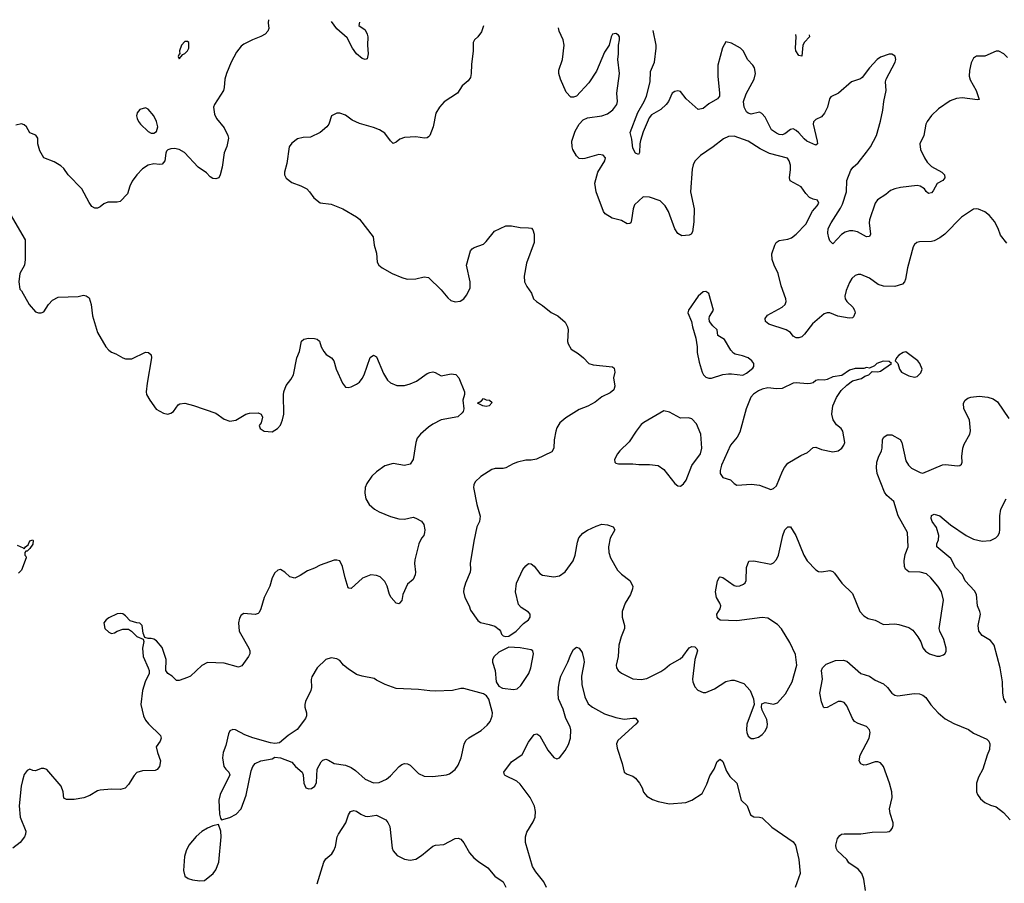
# Model space of a CAD drawing. Header units: inches. Extents: x 1839270 to 1929235, y 762242 to 910350.
# Tile 360 of 362: x 1911578 to 1918568, y 902020 to 908152. Entities that reach past the tile are written whole.
import ezdxf

# ---------------------------------------------------------------- set-up
doc = ezdxf.new("R2010")
doc.units = ezdxf.units.IN
doc.header["$MEASUREMENT"] = 0
doc.layers.add('B9910', color=7, linetype='Continuous')

msp = doc.modelspace()

# ---------------------------------------------------------------- linework, layer by layer
at = {"layer": 'B9910', "color": 5}
for points, elevation in [([(1913344.9, 908151.9), (1913341.3, 908130), (1913345.5, 908090), (1913340.5, 908070), (1913321.3, 908050), (1913290, 908032.4), (1913230.3, 908009.7), (1913170, 907978), (1913150, 907962.7), (1913117.7, 907922.3), (1913078.4, 907850), (1913046.4, 907770), (1913034.4, 907730), (1913030.4, 907670), (1913024.4, 907650), (1912960.3, 907550), (1912954, 907530), (1912960.3, 907480.3), (1912974.9, 907450), (1913030, 907384), (1913055.5, 907330), (1913059.1, 907310), (1913048, 907252), (1913030, 907206), (1913015.3, 907104.7), (1913002, 907050), (1912990.7, 907029.3), (1912970, 907022), (1912950, 907024), (1912930, 907035.3), (1912903.6, 907063.6), (1912845.6, 907105.6), (1912748.7, 907210), (1912710, 907229.2), (1912676.5, 907236.5), (1912650, 907235.3), (1912630, 907228.7), (1912620.7, 907219.3), (1912614.8, 907205.2), (1912607.3, 907150), (1912590, 907125.2), (1912570, 907122.7), (1912530, 907129.2), (1912490, 907119.3), (1912450, 907092.7), (1912408.8, 907051.2), (1912375.1, 907004.9), (1912359.3, 906970), (1912343.4, 906916.6), (1912290, 906861.2), (1912270, 906856), (1912203.4, 906856.6), (1912175.2, 906844.8), (1912150, 906824), (1912130, 906814), (1912110, 906814), (1912090, 906825.2), (1912070, 906854), (1912019.6, 906950), (1911922, 907050), (1911890, 907096), (1911870, 907113.2), (1911822, 907142), (1911749.3, 907170), (1911720.1, 907220.1), (1911707, 907270), (1911707, 907310), (1911692.7, 907332.7), (1911650, 907349), (1911625.2, 907390), (1911610, 907405.2), (1911590, 907412), (1911550, 907403.7)], 720), ([(1913990.4, 908133.8), (1913984.7, 908110), (1914030, 908078.8), (1914043.8, 908050), (1914048.2, 908030), (1914046.7, 907970), (1914052.4, 907910), (1914045.4, 907874.6), (1914030.7, 907869.3), (1914010, 907877), (1913970, 907909.6), (1913940.5, 907950), (1913903.3, 908023.3), (1913830, 908087.3), (1913791.2, 908139.4)], 720), ([(1914871.2, 908109.2), (1914871.1, 908108.9), (1914855.3, 908064.7), (1914831.3, 908030), (1914806, 908010), (1914796, 907990), (1914797.3, 907930), (1914785.2, 907834.8), (1914784, 907770), (1914777.5, 907742.5), (1914761.4, 907718.6), (1914718.5, 907681.5), (1914686.8, 907630), (1914592.1, 907567.9), (1914558.8, 907530), (1914533, 907487), (1914513, 907390), (1914490.3, 907329.7), (1914480.4, 907319.6), (1914470, 907312.3), (1914450.5, 907309.5), (1914390, 907321.3), (1914310, 907314.5), (1914276.7, 907303.3), (1914250, 907281.2), (1914230, 907273.2), (1914210, 907292.7), (1914170, 907346.6), (1914133.2, 907370), (1914090, 907387.3), (1913990, 907414.5), (1913938.9, 907438.9), (1913890, 907473.2), (1913850, 907488), (1913830, 907488), (1913791.6, 907468.4), (1913771.3, 907410), (1913758, 907390), (1913711.3, 907350), (1913641.4, 907318.6), (1913590, 907316), (1913550, 907306), (1913510, 907274), (1913490.6, 907249.4), (1913474, 907130), (1913457.3, 907070), (1913458.8, 907050), (1913470, 907026), (1913510, 906996), (1913572.8, 906972.8), (1913616, 906950), (1913636, 906930), (1913666.8, 906886.8), (1913710.5, 906850.5), (1913790, 906842.4), (1913871, 906810), (1913970, 906752.7), (1913990, 906736.3), (1914086.7, 906610), (1914094.9, 906550), (1914110, 906494), (1914114.8, 906430), (1914128.3, 906408.3), (1914151, 906390), (1914221, 906350), (1914290, 906321.6), (1914329.4, 906310.6), (1914390, 906313), (1914450, 906325.5), (1914480.5, 906320.5), (1914570, 906234.8), (1914616.1, 906176.1), (1914638.8, 906158.8), (1914670, 906147.7), (1914706, 906154), (1914730, 906171), (1914750, 906196), (1914774.9, 906245.1), (1914777, 906290), (1914749.4, 906410), (1914779.3, 906510), (1914790, 906526), (1914804.5, 906535.5), (1914870, 906559.1), (1914890, 906577.3), (1914949.6, 906650.4), (1915030, 906687.3), (1915070, 906687.3), (1915130, 906676.3), (1915190, 906674.8), (1915210.7, 906670.7), (1915221, 906661), (1915231, 906630), (1915231, 906570), (1915175.8, 906424.2), (1915158.7, 906330), (1915162.4, 906290), (1915177, 906257), (1915211, 906210), (1915226, 906170), (1915246, 906150), (1915290, 906122), (1915350, 906073.4), (1915398, 906050), (1915450, 906004.7), (1915466.8, 905970), (1915470.8, 905950), (1915466.2, 905866.2), (1915470.8, 905850), (1915493.7, 905813.7), (1915542.5, 905782.5), (1915581, 905750), (1915618, 905710), (1915650, 905700.7), (1915786, 905686), (1915797.3, 905677.3), (1915802.8, 905650), (1915794.4, 905610), (1915803.7, 905550), (1915795.5, 905524.5), (1915770, 905501.6), (1915710, 905474), (1915663.1, 905436.9), (1915612.1, 905407.9), (1915550, 905384.5), (1915454.9, 905325.1), (1915413, 905290), (1915390, 905253.2), (1915383.1, 905230), (1915372.1, 905167.9), (1915370.4, 905109.6), (1915356.7, 905083.3), (1915247.5, 905032.5), (1915210, 905024.2), (1915170, 905024), (1915111, 905010), (1915081.1, 904998.9), (1915030, 904969.6), (1915010, 904964.5), (1914954.4, 904965.6), (1914930, 904959), (1914850.4, 904909.6), (1914810.7, 904870), (1914802, 904850), (1914800.5, 904830), (1914822.4, 904710), (1914847.7, 904627.7), (1914843, 904590), (1914823.8, 904550), (1914802.6, 904450), (1914775.3, 904290), (1914778.7, 904250), (1914775.8, 904230), (1914742, 904150), (1914730.6, 904110), (1914728, 904090), (1914737.1, 904050), (1914768, 903990), (1914778.8, 903958.8), (1914830, 903886), (1914850, 903870.8), (1914910, 903858.8), (1914950, 903844.7), (1914982, 903822), (1914992, 903810), (1914998, 903790), (1915010, 903778), (1915030, 903771.3), (1915050, 903776), (1915102, 903810), (1915154.2, 903865.8), (1915190, 903891), (1915200.9, 903910), (1915200.9, 903930), (1915190, 903945.2), (1915137.6, 903977.6), (1915120.1, 904000.1), (1915098.7, 904090), (1915104.2, 904150), (1915150, 904247.3), (1915170, 904274.9), (1915190, 904290.4), (1915210, 904288.2), (1915230, 904272.7), (1915270, 904219.3), (1915290, 904208.5), (1915370, 904196), (1915410, 904203.1), (1915450, 904232.2), (1915506.6, 904310), (1915521.5, 904350), (1915536.8, 904443.2), (1915548.1, 904471.9), (1915574.6, 904505.5), (1915610, 904528), (1915670, 904556.1), (1915710, 904569.1), (1915750, 904566.3), (1915790.8, 904550), (1915802, 904530), (1915770.2, 904469.7), (1915756.9, 904410), (1915760.2, 904370), (1915771.1, 904331.1), (1915822.4, 904242.4), (1915850, 904215.5), (1915910.5, 904170), (1915930.4, 904130), (1915928.5, 904110), (1915914, 904070), (1915877, 904010), (1915854.4, 903950), (1915854, 903910), (1915871.8, 903850), (1915871.8, 903830), (1915846.7, 903770), (1915830.4, 903710), (1915827.2, 903630), (1915813.4, 903570), (1915815.8, 903550), (1915826, 903530), (1915851.4, 903511.4), (1915930, 903471.7), (1915990, 903466.3), (1916030, 903473.4), (1916130, 903523.8), (1916157.8, 903542.2), (1916190, 903572.2), (1916266.5, 903613.5), (1916286, 903630), (1916330, 903691.3), (1916350, 903701), (1916370, 903698), (1916385.4, 903685.4), (1916390.7, 903670), (1916370.5, 903609.5), (1916355.3, 903470), (1916357, 903450), (1916370, 903414.8), (1916391.7, 903391.7), (1916430, 903374.4), (1916450, 903375.8), (1916510, 903401.7), (1916590, 903452.4), (1916630, 903463), (1916650, 903463), (1916718.5, 903438.6), (1916763.8, 903390), (1916787.7, 903330), (1916791.3, 903290), (1916740.5, 903150), (1916737.1, 903110), (1916739.3, 903090), (1916750, 903064), (1916770, 903048), (1916790, 903048), (1916822, 903058), (1916850, 903076.3), (1916870, 903100.7), (1916884.2, 903130), (1916887.8, 903150), (1916882, 903182), (1916849.2, 903250), (1916844, 903270), (1916846.3, 903293.7), (1916870, 903302.8), (1916930, 903291), (1916958.6, 903301.4), (1917014.1, 903365.9), (1917061.1, 903450), (1917095.6, 903570), (1917085.5, 903645.5), (1917045.7, 903730), (1916987.3, 903827.3), (1916957.6, 903857.6), (1916890, 903901.7), (1916850, 903907.4), (1916670, 903884.2), (1916550, 903889.6), (1916538.7, 903898.7), (1916529.6, 903910), (1916527.8, 903930), (1916551.1, 903968.9), (1916554.7, 903990), (1916549.4, 904010), (1916523.6, 904050), (1916518.7, 904090), (1916531.9, 904168.1), (1916546.8, 904193.2), (1916550, 904196), (1916570, 904190.7), (1916650, 904133.4), (1916670, 904128.9), (1916690, 904131.7), (1916716.8, 904143.2), (1916727.4, 904152.6), (1916736, 904170), (1916738, 904262), (1916753.6, 904306.4), (1916789.3, 904310.7), (1916910, 904287.2), (1916930, 904294.9), (1916950, 904319.3), (1916964.4, 904350), (1916996, 904490), (1917009.8, 904530.2), (1917030, 904550.5), (1917050, 904550.6), (1917088.8, 904490), (1917145.7, 904350), (1917169.2, 904309.2), (1917230, 904244.9), (1917250, 904234), (1917270, 904230.7), (1917330, 904242), (1917350, 904234), (1917362.3, 904222.3), (1917414.9, 904150), (1917490, 904077.1), (1917543, 903950), (1917570, 903918.8), (1917601.4, 903901.4), (1917650, 903888), (1917710, 903857.4), (1917790, 903862), (1917818, 903858), (1917890, 903836.3), (1917917.6, 903817.6), (1917954.8, 903770), (1917974.9, 903734.9), (1917990, 903691.3), (1918008.5, 903668.5), (1918038, 903650), (1918090, 903632.7), (1918110, 903632.7), (1918136.6, 903643.4), (1918146, 903650), (1918154.3, 903665.7), (1918155.1, 903690), (1918138.4, 903750), (1918109.5, 903810), (1918105.1, 903830), (1918135.4, 904030), (1918122.6, 904090), (1918096.9, 904130), (1918045.7, 904190), (1918016.3, 904216.3), (1917970, 904229.8), (1917890, 904231.1), (1917865.7, 904250), (1917858.7, 904270), (1917856.4, 904310), (1917864.9, 904355.1), (1917886, 904410), (1917880.9, 904510), (1917814.8, 904630), (1917783.1, 904730), (1917733.4, 904773.4), (1917716.8, 904796.8), (1917666.3, 904930), (1917660.7, 904970), (1917662.9, 905010), (1917674, 905046), (1917695.3, 905090), (1917700.9, 905110), (1917704.4, 905170), (1917712.4, 905187.6), (1917736.6, 905203.4), (1917770, 905205.3), (1917828.2, 905170), (1917840.9, 905150), (1917870, 905018.8), (1917887, 904990), (1917910, 904968.8), (1917970, 904937), (1917990, 904932.4), (1918130, 904992.4), (1918150, 904994.4), (1918236, 904984), (1918253.2, 904986.8), (1918264, 904996), (1918269.3, 905010.7), (1918267.3, 905050), (1918274.7, 905110), (1918283.1, 905136.9), (1918322.4, 905210), (1918328.2, 905231.8), (1918320.4, 905310), (1918281, 905390), (1918278.9, 905430), (1918290, 905450.4), (1918310, 905464.9), (1918330, 905472.2), (1918390, 905478.9), (1918450, 905472.6), (1918490, 905460.3), (1918518.9, 905438.9), (1918600.4, 905320.4)], 740), ([(1918586, 906566), (1918541, 906621), (1918525.1, 906670), (1918498.2, 906718.2), (1918461.7, 906761.7), (1918430, 906786.6), (1918385.8, 906805.8), (1918370, 906809.6), (1918350, 906806), (1918264.4, 906750), (1918146, 906630), (1918110, 906602), (1918070, 906582.4), (1918050, 906577.8), (1917965, 906575), (1917947.7, 906570), (1917930, 906556.2), (1917921.4, 906538.6), (1917880.2, 906390), (1917867.4, 906310), (1917860.3, 906290), (1917844.9, 906275.1), (1917790, 906258.6), (1917710, 906260.2), (1917672.5, 906272.5), (1917610, 906316.4), (1917550, 906343), (1917530, 906343.6), (1917510, 906335.6), (1917486.1, 906313.9), (1917470, 906286.6), (1917444.2, 906230), (1917435.5, 906190), (1917439.1, 906170), (1917450, 906150.4), (1917492.2, 906110), (1917504.9, 906090), (1917508.5, 906070), (1917498.3, 906041.7), (1917490, 906034.5), (1917466.6, 906033.4), (1917386.6, 906046.6), (1917330, 906070.7), (1917310, 906071.6), (1917290, 906062.8), (1917207, 905993), (1917150, 905918.4), (1917130, 905900.9), (1917110, 905892.3), (1917090, 905892.7), (1917070, 905905.2), (1917049.5, 905930), (1917019.3, 905950), (1916896, 905990), (1916872, 906010), (1916869.6, 906030), (1916886.3, 906053.7), (1916991.8, 906110), (1917011.6, 906130), (1917019.6, 906150), (1917017.6, 906170), (1916983.1, 906263.1), (1916961.5, 906350), (1916933.1, 906410), (1916920.8, 906450), (1916918.4, 906490), (1916937.7, 906550), (1916949.4, 906570.6), (1916970, 906585.2), (1917030, 906592.6), (1917056.2, 906603.8), (1917090.4, 906629.6), (1917159.5, 906700.5), (1917207, 906793), (1917239.7, 906830), (1917251.5, 906850), (1917242, 906870), (1917210, 906877.4), (1917184.5, 906890), (1917158.2, 906918.2), (1917126, 906966), (1917048.7, 907008.7), (1917043.1, 907030), (1917050.8, 907089.2), (1917050, 907118), (1917041.6, 907150), (1917028.2, 907168.2), (1916901.9, 907201.9), (1916834.8, 907234.8), (1916750.5, 907290.5), (1916650, 907325.7), (1916610, 907323.5), (1916573.3, 907306.7), (1916501.6, 907250), (1916411.5, 907188.5), (1916371.7, 907148.3), (1916359.2, 907120.8), (1916353.1, 907090), (1916340.2, 906930), (1916365.5, 906810), (1916362.8, 906717.2), (1916354.2, 906645.8), (1916346, 906630), (1916330, 906622), (1916278, 906618), (1916250, 906632.7), (1916230, 906666.6), (1916184.1, 906790), (1916161.4, 906830), (1916124.9, 906864.9), (1916050, 906891.8), (1916005.2, 906894.7), (1915943.1, 906836.9), (1915932.4, 906810), (1915922.4, 906730), (1915916.3, 906710), (1915910, 906703.7), (1915890, 906702.4), (1915850, 906726.3), (1915782.8, 906742.8), (1915733.8, 906773.8), (1915722, 906790), (1915670, 906929.4), (1915661.8, 906990), (1915681.5, 907070), (1915732.3, 907150), (1915736.9, 907170), (1915721.2, 907190), (1915690, 907194.3), (1915590, 907165.6), (1915570, 907162.9), (1915550, 907167.3), (1915530, 907186), (1915505.6, 907230), (1915499.6, 907250), (1915498.7, 907290), (1915520.1, 907359.9), (1915549.7, 907410.3), (1915578.6, 907441.4), (1915610, 907455.8), (1915710, 907470.3), (1915750, 907482.6), (1915787.9, 907512.1), (1915816.9, 907550), (1915821.6, 907570), (1915818, 907630), (1915836.4, 907770), (1915823.6, 907870), (1915829.4, 907910), (1915828, 907970), (1915837.2, 908010), (1915836, 908030), (1915830, 908042), (1915810, 908054), (1915786.8, 908050), (1915776, 908030), (1915762.8, 907970), (1915730, 907921.2), (1915673.7, 907786.3), (1915617.4, 907702.6), (1915530, 907609.2), (1915510, 907602), (1915490, 907602), (1915457, 907637), (1915416, 907730), (1915406, 907770), (1915406.5, 907793.5), (1915432.4, 907870), (1915442.4, 907970), (1915435.3, 908010), (1915408, 908070), (1915401.8, 908094.4)], 740), ([(1918590, 907883.9), (1918564.2, 907910), (1918530, 907927.4), (1918510, 907928.2), (1918430, 907893.3), (1918370, 907892.6), (1918350, 907879.7), (1918333.4, 907846.6), (1918321, 907790), (1918318.9, 907750), (1918325.5, 907725.5), (1918368.2, 907650), (1918390, 907586), (1918378, 907582), (1918270, 907596.2), (1918227.8, 907592.2), (1918183.7, 907576.3), (1918101.3, 907518.7), (1918050, 907471.3), (1918019.7, 907430), (1918010.9, 907409.1), (1917996, 907330), (1917968.4, 907270), (1917974, 907230), (1918001.8, 907170), (1918020.6, 907140.6), (1918050.3, 907110), (1918123.8, 907070), (1918142.4, 907050), (1918144.9, 907030), (1918132.4, 907010), (1918091.5, 906988.5), (1918064.1, 906935.9), (1918050, 906923), (1918030, 906917), (1918012.5, 906932.5), (1918001.6, 906950), (1917970, 906969.7), (1917950, 906974.8), (1917830, 906960.4), (1917790, 906952), (1917760.6, 906939.4), (1917726.7, 906910), (1917666.8, 906873.2), (1917650.2, 906850), (1917610.9, 906730), (1917608.7, 906708.7), (1917618, 906630), (1917610, 906612.7), (1917590, 906611.3), (1917525.5, 906645.5), (1917493.5, 906653.5), (1917470, 906653.8), (1917437.4, 906642.6), (1917412.7, 906627.3), (1917350, 906561.2), (1917330, 906582), (1917323.3, 906603.3), (1917315.2, 906635.2), (1917316.9, 906670), (1917337.7, 906710), (1917406.1, 906813.9), (1917418.4, 906841.6), (1917448.6, 906930), (1917449.9, 907010.1), (1917477.5, 907082.5), (1917494.7, 907105.3), (1917530, 907135.8), (1917590, 907210.3), (1917617.3, 907250), (1917660.2, 907330), (1917690, 907430.5), (1917706.5, 907510), (1917712.4, 907570), (1917728.6, 907650), (1917725.7, 907710), (1917729.1, 907730), (1917792.3, 907850), (1917797.4, 907870), (1917792.6, 907892.6), (1917770, 907907.2), (1917750, 907907.6), (1917690, 907886.4), (1917666.3, 907870), (1917610.2, 907810), (1917559.4, 907740.6), (1917547.6, 907732.4), (1917484, 907710), (1917390, 907629.8), (1917337, 907603), (1917327.1, 907590), (1917312.6, 907530), (1917292.2, 907487.8), (1917270, 907462.3), (1917230, 907444.2), (1917212.8, 907427.2), (1917210.2, 907409.8), (1917239, 907290), (1917240.7, 907270), (1917230, 907262), (1917165.8, 907290), (1917146.2, 907306.2), (1917110, 907349.1), (1917090, 907366.1), (1917070, 907375.9), (1917050, 907372.5), (1917010, 907341.4), (1916990, 907334.9), (1916970, 907336.8), (1916950, 907345.2), (1916916.2, 907370), (1916870, 907459.7), (1916846.9, 907486.9), (1916830, 907495.9), (1916770, 907481.8), (1916750, 907488.1), (1916738.4, 907498.4), (1916720.2, 907530), (1916715.4, 907570), (1916735.6, 907624.4), (1916791.2, 907730), (1916800.7, 907770), (1916794, 907810), (1916782.7, 907830), (1916746.7, 907866.7), (1916714, 907930), (1916694.5, 907950), (1916630, 907985.2), (1916590, 907995.3), (1916567, 907953), (1916535.2, 907830), (1916533.1, 907750), (1916546.3, 907630), (1916545.3, 907610), (1916532.4, 907590), (1916470, 907553.5), (1916430, 907520.7), (1916395.1, 907515.1), (1916310, 907589.6), (1916270, 907641.3), (1916250, 907647.4), (1916230, 907642.5), (1916210.3, 907630), (1916183.5, 907570), (1916167.3, 907550), (1916130, 907515), (1916063.7, 907476.3), (1916045.9, 907454.1), (1916004.5, 907355.5), (1915985.4, 907294.6), (1915980.1, 907270), (1915978, 907210), (1915970, 907194), (1915950, 907203.7), (1915930, 907239.3), (1915923.7, 907303.7), (1915912.1, 907350), (1915966.2, 907493.8), (1916011.2, 907570), (1916028.6, 907610), (1916053.9, 907710), (1916056, 907784), (1916085.6, 907850), (1916095.4, 907950), (1916096.3, 907970), (1916076.1, 908075.5)], 720), ([(1917182.3, 908044.6), (1917184.6, 908030), (1917148.6, 907991.4), (1917138.6, 907970), (1917130, 907893.2), (1917110, 907898.3), (1917089, 907930), (1917086.2, 907950), (1917090.9, 908030), (1917089.1, 908047.2)], 680), ([(1911510, 906770.8), (1911616.3, 906590), (1911617.3, 906450), (1911610.6, 906410), (1911579.1, 906350), (1911570.6, 906290), (1911578.8, 906238.8), (1911590, 906226), (1911644, 906130), (1911690, 906078.8), (1911710, 906070.8), (1911729.1, 906070.9), (1911750, 906078), (1911781.2, 906130), (1911810, 906161), (1911850, 906180.7), (1911992.5, 906187.5), (1912030, 906196), (1912050, 906191), (1912070, 906176), (1912085.5, 906130), (1912093.4, 906050), (1912130, 905931.3), (1912188.3, 905828.3), (1912210, 905806), (1912230, 905790.8), (1912259.9, 905779.9), (1912310, 905750.7), (1912330, 905744.9), (1912374.9, 905745.1), (1912470, 905790.5), (1912491.3, 905790), (1912510, 905771.3), (1912514, 905750), (1912482, 905570), (1912474.9, 905510), (1912477.1, 905490), (1912500.5, 905450), (1912547.2, 905387.2), (1912597.5, 905357.5), (1912630, 905350.7), (1912650, 905357.3), (1912669.6, 905370.4), (1912702.3, 905417.7), (1912714.9, 905425.1), (1912750, 905428.9), (1912812.3, 905412.3), (1912970, 905359.3), (1913030, 905316.3), (1913070, 905302), (1913111.7, 905308.3), (1913184, 905350), (1913210, 905359.1), (1913270, 905361), (1913292, 905350), (1913302, 905330), (1913291.3, 905290), (1913278, 905270), (1913284.7, 905250), (1913314, 905230), (1913370, 905224.7), (1913408, 905250), (1913430, 905272), (1913444, 905310), (1913452.3, 905350), (1913449.5, 905489.5), (1913454, 905510), (1913470, 905554.8), (1913503.1, 905596.9), (1913521.3, 905630), (1913545.7, 905750), (1913563.1, 905796.9), (1913577.7, 905870), (1913596.1, 905883.9), (1913628.4, 905891.6), (1913670, 905889.3), (1913690, 905882.4), (1913707.2, 905870), (1913717.1, 905830), (1913736.1, 905796.1), (1913754.6, 905774.6), (1913791, 905750), (1913806.8, 905730), (1913825.5, 905670), (1913870.4, 905570.4), (1913890, 905542.8), (1913910, 905540.7), (1913930, 905545.5), (1913970, 905563), (1913990, 905579.1), (1914010, 905604), (1914022.4, 905630), (1914066.7, 905753.3), (1914090, 905770.8), (1914110, 905758.8), (1914160.4, 905640.4), (1914190, 905593), (1914210, 905574.4), (1914254.3, 905554.3), (1914310, 905554.7), (1914350, 905565.3), (1914394.6, 905585.4), (1914470, 905639.5), (1914490, 905648), (1914510, 905650.7), (1914527.3, 905647.3), (1914570, 905622.8), (1914641.5, 905638.5), (1914673.4, 905633.4), (1914696, 905610), (1914736, 905510), (1914736, 905490), (1914723.7, 905450), (1914730.8, 905390), (1914727, 905370), (1914720, 905360), (1914687.5, 905332.5), (1914570.7, 905310), (1914510, 905280.4), (1914480.3, 905259.7), (1914422.4, 905210), (1914399.3, 905180.7), (1914390.3, 905149.7), (1914372.2, 905030), (1914350, 904996), (1914310, 904986), (1914230, 904999.6), (1914170, 904985.1), (1914110, 904940.7), (1914077.1, 904910), (1914041.8, 904858.2), (1914031.5, 904830), (1914027.4, 904790), (1914036, 904750), (1914058.7, 904710), (1914097, 904677), (1914130, 904658.5), (1914210, 904625.3), (1914270, 904607.2), (1914310, 904606.7), (1914370, 904619.1), (1914390, 904613.4), (1914430.3, 904590.3), (1914446.6, 904566.6), (1914454.4, 904530), (1914452.7, 904510), (1914446, 904490), (1914430.3, 904469.7), (1914410.4, 904430), (1914383.9, 904316.1), (1914381.3, 904290), (1914388.2, 904230), (1914385.5, 904210), (1914370, 904177.2), (1914330, 904144), (1914297.6, 904070), (1914290, 904029), (1914274.8, 904010), (1914270, 904005.2), (1914250, 904009.2), (1914215.1, 904050), (1914203.6, 904070), (1914186.6, 904130), (1914170, 904162), (1914136, 904196), (1914110, 904206), (1914070, 904209.5), (1914012.3, 904187.7), (1913930, 904113.2), (1913914.6, 904114.6), (1913910, 904118), (1913888, 904190), (1913869.7, 904269.7), (1913850, 904308.7), (1913830, 904315.3), (1913810, 904314), (1913710, 904279.5), (1913670, 904257), (1913622, 904238), (1913570, 904205.1), (1913530, 904186.6), (1913495.5, 904195.5), (1913459, 904230), (1913430, 904249), (1913410, 904244), (1913390, 904224), (1913370.7, 904190), (1913352.7, 904130), (1913312.7, 904050), (1913290, 903968.7), (1913276.7, 903943.3), (1913270, 903936), (1913250, 903929.6), (1913170, 903935.1), (1913150, 903924), (1913137.5, 903902.5), (1913130.4, 903869.6), (1913136.4, 903810), (1913203.8, 903690), (1913210.4, 903670), (1913210.5, 903650), (1913203, 903630), (1913155.6, 903564.4), (1913130, 903554.5), (1913030, 903582.4), (1912910, 903587.6), (1912870, 903567.3), (1912790, 903492), (1912770, 903480.9), (1912710, 903461.2), (1912690, 903459), (1912659, 903490), (1912629.6, 903509.6), (1912616, 903530), (1912618.4, 903610), (1912590, 903693.2), (1912550, 903741.2), (1912530, 903753.2), (1912510, 903759), (1912490, 903758), (1912466, 903766), (1912455.3, 903795.3), (1912448, 903850), (1912430, 903868), (1912408.7, 903868.7), (1912362.7, 903882.7), (1912330, 903919), (1912310, 903932.7), (1912290, 903936), (1912270, 903932.7), (1912210, 903905.2), (1912191, 903890), (1912176, 903870), (1912181, 903830), (1912210, 903802.8), (1912230, 903794.8), (1912250, 903798.8), (1912270, 903811), (1912310, 903824.7), (1912350, 903824.7), (1912371.1, 903811.1), (1912410, 903772), (1912454, 903754), (1912458, 903738), (1912450.7, 903689.3), (1912454, 903630), (1912490.7, 903550), (1912497.3, 903530), (1912497.3, 903510), (1912468.3, 903451.7), (1912450.6, 903390), (1912438, 903290), (1912457.1, 903210), (1912470, 903178.8), (1912491.9, 903151.9), (1912578, 903070), (1912581.6, 903050), (1912574.9, 903030), (1912547.7, 902990), (1912554.9, 902950), (1912578, 902890), (1912570.5, 902849.5), (1912552.8, 902827.2), (1912538.5, 902821.5), (1912450, 902819.5), (1912410, 902806), (1912390, 902785.2), (1912350, 902721.2), (1912325.5, 902694.5), (1912292.7, 902687.3), (1912230.4, 902689.6), (1912150, 902682), (1912130, 902676), (1912076.1, 902643.9), (1912034.2, 902625.8), (1911964.5, 902615.5), (1911910, 902615.1), (1911890, 902624), (1911886.6, 902670), (1911871.8, 902710), (1911770, 902827.2), (1911750, 902834.5), (1911730, 902834.3), (1911690, 902817.7), (1911670, 902820.5), (1911650, 902829.7), (1911630, 902821.7), (1911610, 902792), (1911597.7, 902750), (1911589.2, 902709.2), (1911574.4, 902570), (1911582, 902490), (1911620.7, 902390), (1911619.1, 902370), (1911610.7, 902350), (1911580.5, 902310), (1911530, 902269.5)], 720), ([(1918581.3, 903301.3), (1918563.5, 903330), (1918556.4, 903370), (1918554.5, 903450), (1918538.4, 903550), (1918495.3, 903710), (1918470, 903743.5), (1918410, 903779.1), (1918387.1, 903810), (1918382.2, 903850), (1918398.9, 903930), (1918395.1, 903950), (1918377.8, 903990), (1918369.7, 904070), (1918356.5, 904096.5), (1918290, 904166.6), (1918271.1, 904211.1), (1918222, 904262), (1918187.3, 904327.3), (1918089.5, 904410), (1918088, 904430), (1918101.3, 904458.7), (1918104.1, 904490), (1918087.5, 904547.5), (1918056.9, 904590), (1918049.7, 904610.3), (1918050, 904631.3), (1918070, 904642), (1918110, 904628.5), (1918185.2, 904565.2), (1918296.5, 904490), (1918350, 904462.9), (1918410, 904449.2), (1918470, 904454.9), (1918506.7, 904473.3), (1918523.6, 904490), (1918533, 904510), (1918537.4, 904530), (1918535.4, 904630), (1918542.3, 904677.7), (1918581.6, 904750)], 720), ([(1911559.8, 904419.8), (1911602, 904402), (1911610, 904394), (1911618, 904410), (1911637.2, 904422.8), (1911650, 904450.8), (1911670, 904458), (1911674, 904454), (1911670, 904428), (1911650, 904398), (1911630, 904378), (1911622, 904378), (1911614, 904370), (1911614, 904350), (1911622, 904342), (1911624.7, 904330), (1911590, 904244), (1911570, 904222)], 680), ([(1915316.9, 901990), (1915298.9, 902030), (1915240.9, 902100.9), (1915218.7, 902138.7), (1915169.6, 902310), (1915169.6, 902350), (1915177.4, 902382.6), (1915224, 902456), (1915236.3, 902490), (1915239.7, 902530), (1915232.9, 902567.1), (1915201.1, 902630), (1915130, 902724.2), (1915106, 902746), (1915024.5, 902784.5), (1915018.4, 902790), (1915015.1, 902810), (1915070, 902882.3), (1915145, 902935), (1915190, 903021.6), (1915230, 903076.3), (1915250, 903082), (1915270, 903067.7), (1915326.6, 902966.6), (1915370, 902913), (1915390, 902904.4), (1915410, 902910.5), (1915450, 902963.1), (1915473.2, 903006.8), (1915488.1, 903050), (1915491.6, 903110), (1915486.4, 903130), (1915454.5, 903190), (1915435.6, 903255.6), (1915403.1, 903330), (1915400.3, 903370), (1915404.1, 903410), (1915410, 903456), (1915419.8, 903490), (1915469.8, 903590), (1915490, 903644), (1915510, 903681), (1915530, 903696), (1915550.5, 903690.5), (1915570, 903658), (1915583.1, 903610), (1915584.2, 903590), (1915567.3, 903490), (1915568.2, 903431.8), (1915590, 903344.9), (1915613.7, 903293.7), (1915645.3, 903270), (1915730, 903223), (1915810, 903197.8), (1915870, 903186.2), (1915930, 903193.8), (1915950, 903191.7), (1915967.7, 903170), (1915952.4, 903150), (1915825.2, 903034.8), (1915815.3, 903010), (1915820.5, 902980.5), (1915855.8, 902870), (1915868.8, 902808.8), (1915890, 902794.8), (1915930, 902782), (1915950, 902767.3), (1915979.1, 902730), (1915997.3, 902697.3), (1916007.2, 902667.2), (1916030, 902638), (1916070, 902615.3), (1916110, 902601.3), (1916190, 902584.9), (1916307.2, 902592.8), (1916348.7, 902610), (1916422, 902658), (1916456.5, 902723.5), (1916476.8, 902783.2), (1916507.3, 902830), (1916530, 902884.7), (1916550, 902901), (1916570, 902884.7), (1916595.6, 902815.6), (1916618.4, 902778.4), (1916670, 902731), (1916700.7, 902610), (1916742.8, 902570), (1916767.1, 902507.1), (1916790, 902491), (1916830, 902490.8), (1916850, 902484.9), (1916918.4, 902418.4), (1917070, 902314), (1917084.9, 902290), (1917108.4, 902190), (1917119.1, 902090), (1917083, 901990)], 720), ([(1917583.5, 901970), (1917570.8, 902050), (1917555.4, 902090), (1917530, 902121.6), (1917465.3, 902165.3), (1917449.5, 902190), (1917383.7, 902250), (1917374.5, 902270), (1917372, 902290), (1917382.7, 902337.3), (1917399.6, 902360.4), (1917411.6, 902368.4), (1917430, 902372.2), (1917550, 902370.3), (1917630, 902383.7), (1917735.2, 902384.8), (1917751, 902389), (1917762, 902398), (1917771.6, 902410), (1917778, 902430), (1917778.9, 902450), (1917756.8, 902516.8), (1917752, 902550), (1917770.7, 902630), (1917768.9, 902670), (1917752.9, 902730), (1917710, 902849.4), (1917690, 902875.6), (1917670, 902883.5), (1917650, 902883.1), (1917590, 902862.4), (1917570, 902859.8), (1917548.4, 902868.4), (1917536.8, 902890), (1917543.8, 902930), (1917608.5, 903050), (1917616.1, 903090), (1917612.1, 903110), (1917590, 903134), (1917530, 903155.3), (1917504.4, 903170), (1917490.6, 903190.6), (1917450, 903279.7), (1917430, 903303.1), (1917410, 903312), (1917388.1, 903311.9), (1917310, 903269.3), (1917290, 903265.2), (1917284, 903270), (1917270, 903308), (1917258.5, 903370), (1917276.8, 903470), (1917271.3, 903530), (1917276.2, 903550), (1917303.7, 903576.3), (1917370, 903602.6), (1917423.7, 903603.7), (1917450, 903597.6), (1917550, 903510.4), (1917610, 903490.3), (1917650, 903463.6), (1917710, 903436), (1917738.7, 903410), (1917770.2, 903370.2), (1917790, 903355.8), (1917812.2, 903352.2), (1917928.9, 903368.9), (1917965.7, 903365.7), (1917990, 903355.8), (1918010, 903339.1), (1918047.5, 903287.5), (1918099.3, 903230), (1918148.6, 903188.6), (1918210, 903153.8), (1918313.1, 903113.1), (1918350, 903087.3), (1918443.5, 903043.5), (1918458, 903030), (1918466, 903010), (1918464, 902970), (1918446.8, 902930), (1918415.5, 902830), (1918385.5, 902774.5), (1918370.4, 902730), (1918370.3, 902670.3), (1918376.5, 902650), (1918400, 902620), (1918430, 902594.4), (1918470, 902574.9), (1918510, 902562), (1918563.4, 902523.4), (1918610.6, 902470)], 720), ([(1913690, 902016), (1913736.3, 902170), (1913750, 902193.4), (1913792.7, 902230), (1913807.5, 902252.5), (1913818.7, 902281.3), (1913831.6, 902350), (1913840.7, 902370), (1913893.3, 902450), (1913913.1, 902506.9), (1913926.6, 902530), (1913950, 902537.1), (1913970, 902532.4), (1913999.1, 902510), (1914030, 902497.8), (1914050, 902494.6), (1914110, 902503.7), (1914176.4, 902470), (1914192.1, 902452.1), (1914204.5, 902424.5), (1914223.1, 902270), (1914230.3, 902250), (1914258, 902218), (1914310, 902191.5), (1914350, 902183.6), (1914390, 902192), (1914430, 902216.5), (1914510, 902283.1), (1914530, 902290.3), (1914590, 902294.6), (1914670, 902338.4), (1914690, 902340.4), (1914710, 902333), (1914730, 902307.3), (1914770, 902237.3), (1914801.4, 902201.4), (1914834.2, 902174.2), (1914901, 902130), (1914950.6, 902070.6), (1915010.8, 902030), (1915030, 901992)], 720)]:
    msp.add_lwpolyline(points, dxfattribs=dict(at, elevation=elevation))
for points, elevation in [([(1912770, 907998), (1912750, 907998), (1912726, 907970), (1912712, 907930), (1912714, 907906), (1912710, 907906), (1912702, 907890), (1912710, 907874), (1912735.3, 907904.7), (1912750, 907912), (1912768, 907930), (1912778, 907950), (1912778, 907990)], 720), ([(1912470, 907526), (1912430, 907513.2), (1912410.8, 907490), (1912407.3, 907470), (1912410.8, 907450), (1912420.7, 907430), (1912434.8, 907410), (1912490, 907358.8), (1912510, 907346.8), (1912530, 907346), (1912550, 907358), (1912558, 907390), (1912549.4, 907430), (1912529.4, 907470), (1912490, 907516)], 720), ([(1916450, 906221.2), (1916430, 906219.3), (1916394, 906190), (1916325.5, 906090), (1916320.5, 906070), (1916347.7, 906010), (1916354, 905970), (1916378.8, 905890), (1916387.7, 905830), (1916388.4, 905790), (1916401.4, 905721.4), (1916422.4, 905650), (1916432.7, 905630), (1916450, 905612.7), (1916470, 905606.4), (1916490, 905607), (1916570, 905631.6), (1916610, 905637), (1916630, 905638.4), (1916711.5, 905628.5), (1916738.6, 905641.4), (1916781.6, 905678.4), (1916789.4, 905690), (1916789.4, 905710), (1916775.1, 905730), (1916749.3, 905750), (1916710, 905766), (1916657.4, 905777.4), (1916644.8, 905784.7), (1916626, 905806), (1916580.7, 905880.7), (1916535.3, 905910), (1916528.7, 905950), (1916498.4, 905978.4), (1916475.1, 906010), (1916472, 906030), (1916475.9, 906044.1), (1916502.7, 906090), (1916470, 906208.7)], 760), ([(1917870, 905794), (1917850, 905789), (1917818, 905770), (1917802, 905750), (1917794, 905730), (1917811.6, 905711.6), (1917824.7, 905670), (1917838, 905650), (1917890, 905624), (1917930, 905614.8), (1917950, 905618.8), (1917975.9, 905644.1), (1917984, 905670), (1917969, 905710), (1917953.2, 905730)], 760), ([(1917708, 905728), (1917662, 905710), (1917645.4, 905694.6), (1917610, 905678), (1917590, 905682), (1917570, 905675.3), (1917510, 905675.3), (1917470, 905664), (1917414.9, 905625.1), (1917350, 905617), (1917310, 905597), (1917290, 905592), (1917250, 905595.1), (1917230, 905589.2), (1917210, 905574.5), (1917192, 905568), (1917170, 905565.6), (1917090, 905574), (1917070, 905571.3), (1916990, 905534), (1916950, 905531.2), (1916890, 905538), (1916850, 905528.4), (1916822.4, 905517.6), (1916786.5, 905493.5), (1916769.2, 905470.8), (1916734.9, 905390), (1916690, 905222.7), (1916671.9, 905188.1), (1916624.9, 905130), (1916560.4, 904990), (1916550.6, 904950.6), (1916550.6, 904930), (1916570, 904900.7), (1916624, 904884), (1916650, 904858), (1916670, 904846.8), (1916773.7, 904853.7), (1916830, 904846.8), (1916910, 904817.3), (1916930, 904824), (1916950, 904842.8), (1916993.6, 904946.4), (1917007.1, 904972.9), (1917030, 905002), (1917122.5, 905057.5), (1917170, 905078.4), (1917210, 905115.5), (1917230, 905116.3), (1917270, 905099.3), (1917350, 905084), (1917389.2, 905090.8), (1917414, 905110), (1917429.4, 905130.6), (1917436, 905150), (1917422.7, 905230), (1917409.5, 905249.5), (1917376.3, 905276.3), (1917352.3, 905310), (1917342.9, 905350), (1917349.5, 905410), (1917376, 905470), (1917410, 905518.8), (1917450, 905557.3), (1917490, 905586.8), (1917554.9, 905605.1), (1917578.6, 905621.4), (1917606, 905630), (1917630, 905654), (1917670, 905651.3), (1917690, 905656), (1917766, 905710), (1917750, 905726)], 760), ([(1914890, 905405.2), (1914866, 905410), (1914828, 905430), (1914855.3, 905444.7), (1914870, 905462), (1914890, 905452), (1914914, 905450), (1914932.7, 905432.7), (1914910, 905409.3)], 720), ([(1916150, 905374.5), (1916007.9, 905292.1), (1915990, 905277), (1915953.7, 905230), (1915905.7, 905154.3), (1915837.3, 905090), (1915822.8, 905070), (1915801, 905030), (1915802, 905010), (1915810, 905002), (1915830, 904998), (1915930, 904999.3), (1915972.5, 904992.5), (1916050, 904994.4), (1916110, 904985.5), (1916150, 904957.3), (1916230, 904858), (1916250, 904842), (1916270, 904841), (1916290, 904856), (1916310, 904882.8), (1916350, 904986), (1916411.6, 905070), (1916420.9, 905110), (1916414, 905210), (1916383.1, 905283.1), (1916350, 905319), (1916325.6, 905325.6), (1916270, 905322), (1916190, 905364.5)], 760), ([(1915050, 903697.6), (1914978.5, 903661.5), (1914946, 903630), (1914934.8, 903610), (1914934.8, 903590), (1914953.4, 903530), (1914960.7, 903450), (1914979.9, 903419.9), (1915004.6, 903404.6), (1915083.5, 903396.5), (1915110, 903402), (1915136.1, 903423.9), (1915191.6, 903510), (1915207.3, 903550), (1915226.6, 903650), (1915221.2, 903670), (1915210, 903678), (1915130, 903692.8)], 740), ([(1913790, 903621.2), (1913750.6, 903609.4), (1913690, 903549.3), (1913652.8, 903487.2), (1913646.9, 903466.9), (1913648.5, 903410), (1913643.7, 903390), (1913607, 903310), (1913603.1, 903290), (1913602.4, 903270), (1913613, 903230), (1913613.4, 903210), (1913607.3, 903190), (1913548.3, 903111.7), (1913482.8, 903070), (1913421.4, 903018.6), (1913390, 903013.6), (1913357.7, 903017.7), (1913232.7, 903052.7), (1913175.1, 903075.1), (1913110, 903109.2), (1913090, 903113.2), (1913070, 903102), (1913059.1, 903080.9), (1913040.9, 902999.1), (1913021.6, 902950), (1913017.1, 902910), (1913028, 902850), (1913040.7, 902830), (1913062.8, 902810), (1913070.4, 902790), (1913000.4, 902650), (1912990.4, 902610), (1912996.3, 902510), (1913002.8, 902482.8), (1913011.3, 902471.3), (1913070, 902486.7), (1913113.6, 902510), (1913150.9, 902550), (1913185.4, 902645.4), (1913220.8, 902819.2), (1913232.3, 902850), (1913250, 902870.6), (1913290, 902890.6), (1913370, 902902.8), (1913390, 902914.8), (1913430, 902911.3), (1913510, 902881), (1913536, 902850), (1913582.8, 902810), (1913590.6, 902790), (1913594, 902730), (1913610, 902698), (1913630, 902690.7), (1913650, 902693.4), (1913674, 902710), (1913683.9, 902736.1), (1913689.6, 902830), (1913717.6, 902882.4), (1913730, 902894.8), (1913750, 902900.7), (1913770, 902894), (1913810.3, 902870.3), (1913890, 902858.3), (1913930, 902843.1), (1913961.4, 902821.4), (1914030, 902759.1), (1914090, 902733.8), (1914130, 902734.9), (1914181.5, 902758.5), (1914210, 902783), (1914272, 902850), (1914290, 902864.4), (1914310, 902870.4), (1914330, 902868.4), (1914350, 902858), (1914410, 902799.1), (1914450, 902782), (1914510, 902778.3), (1914608, 902790), (1914630, 902798.4), (1914670, 902828.5), (1914690, 902859.1), (1914712.7, 902910), (1914732.8, 903007.2), (1914745.4, 903034.6), (1914766, 903054), (1914854.3, 903105.7), (1914896.6, 903143.4), (1914918, 903170), (1914933, 903207), (1914934.7, 903230), (1914907.3, 903327.3), (1914892.1, 903352.1), (1914870, 903366), (1914730, 903402.9), (1914710, 903402.9), (1914650, 903389.6), (1914530, 903385.1), (1914490, 903386), (1914410, 903396.9), (1914250, 903404.2), (1914172.1, 903432.1), (1914110, 903462), (1914094.2, 903474.2), (1914008, 903490), (1913970, 903502.7), (1913910, 903542.7), (1913877.2, 903570), (1913850, 903601.2), (1913830, 903614)], 740), ([(1912990, 902438), (1912950, 902429.2), (1912910, 902412.3), (1912870, 902387.3), (1912830, 902353.6), (1912778, 902290), (1912759.1, 902250), (1912747.3, 902210), (1912740.7, 902110), (1912751, 902070), (1912773.2, 902053.2), (1912804.7, 902044.7), (1912857.5, 902037.5), (1912890, 902040.5), (1912951.5, 902090), (1912970, 902116.3), (1912991.8, 902170), (1913007.8, 902350), (1913006.6, 902390)], 740)]:
    msp.add_lwpolyline(points, close=True, dxfattribs=dict(at, elevation=elevation))

doc.saveas('drawing.dxf')
